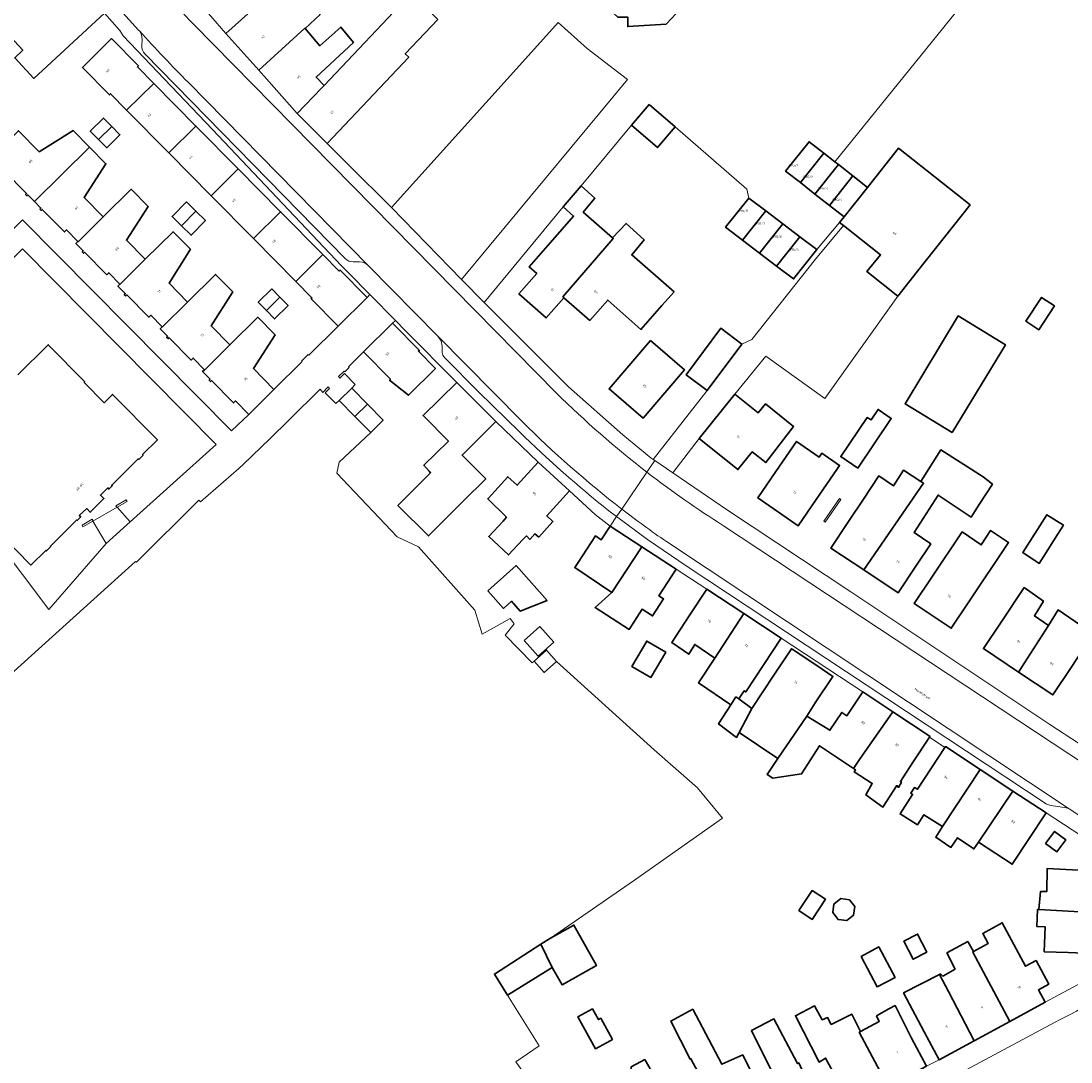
# Model space of a CAD drawing. Header units: metres. Extents: x 197700 to 204338, y 317132 to 325229.
# Tile 710 of 1056: x 202656 to 202821, y 319359 to 319523. Entities that reach past the tile are written whole.
import ezdxf
from ezdxf.enums import TextEntityAlignment as Align

# ---------------------------------------------------------------- set-up
doc = ezdxf.new("R2010")
doc.units = ezdxf.units.M
for name, color, linetype, lineweight in [('B-WE-IE-TERREINAFSCHEIDING_KUNSTMATIG_HEKWERK-G', 20, 'IE-TERREINAFSCHEIDING-KUNSTMATIG', 18), ('B-WE-IE-TERREINAFSCHEIDING_KUNSTMATIG_MUUR-G', 90, 'IE-TERREINAFSCHEIDING-KUNSTMATIG-DICHT', 18), ('B-WE-OG-BEBOUWING-GV', 7, 'Continuous', 35), ('B-WE-OG-BEBOUWING-T18', 10, 'Continuous', 18), ('B-WE-OG-TERREIN_ERF-GV', 7, 'Continuous', 18), ('B-WE-OG-TOPOGRAFIE-T18', 10, 'Continuous', 18), ('B-WE-VH-VERHARDING_ASFALT-GV', 252, 'Continuous', 18), ('B-WE-VH-VERHARDING_BETONSTRAATSTEEN-GV', 252, 'Continuous', 18), ('B-WE-VH-VERHARDING_GESLOTEN-GV', 252, 'Continuous', 18), ('B-WE-VH-VERHARDING_SIERBESTRATING-GV', 252, 'Continuous', 18), ('B-WE-VH-VERHARDING_TEGEL-GV', 252, 'Continuous', 18)]:
    doc.layers.add(name, color=color, linetype=linetype, lineweight=lineweight)
doc.styles.add('NLCS-ISO-M200-T18', font='NLCS-ISO.ttf', dxfattribs={"height": 0.36})
doc.linetypes.add('IE-TERREINAFSCHEIDING-KUNSTMATIG', pattern='A,4,[82,NLCS.SHX,S=0.75,R=90,X=0,Y=0],4,-2', length=10)
doc.linetypes.add('IE-TERREINAFSCHEIDING-KUNSTMATIG-DICHT', pattern='A,8,-1,[82,NLCS.SHX,S=0.75,R=90,X=0,Y=0],-1', length=10)

msp = doc.modelspace()

# ---------------------------------------------------------------- linework, layer by layer
at = {"layer": 'B-WE-IE-TERREINAFSCHEIDING_KUNSTMATIG_HEKWERK-G'}
for points in [[(202700.842, 319470.186), (202699.818, 319469.172)], [(202707.312, 319468.173), (202706.606, 319467.466)], [(202705.722, 319453.25), (202710.689, 319457.944)], [(202705.345, 319451.554), (202705.722, 319453.25)], [(202714.846, 319441.539), (202705.345, 319451.554)], [(202718.201, 319439.973), (202714.846, 319441.539)], [(202727.09, 319430.024), (202718.201, 319439.973)], [(202728.211, 319426.219), (202727.09, 319430.024)], [(202732.648, 319428.714), (202728.211, 319426.219)], [(202733.233, 319427.857), (202732.648, 319428.714)], [(202731.815, 319426.086), (202733.233, 319427.857)], [(202736.079, 319421.732), (202731.815, 319426.086)], [(202736.382, 319422), (202736.079, 319421.732)], [(202738.955, 319378.478), (202752.175, 319387.594), (202765.995, 319397.301), (202762.071, 319402.096), (202755.288, 319408.058), (202739.912, 319421.948)], [(202727.527, 319344.713), (202739.043, 319351.427), (202733.53, 319359.003), (202737.166, 319361.505), (202732.214, 319369.478)]]:
    msp.add_lwpolyline(points, dxfattribs=at)
at = {"layer": 'B-WE-IE-TERREINAFSCHEIDING_KUNSTMATIG_MUUR-G'}
for points in [[(202735.989, 319517.7), (202713.946, 319493.284)], [(202705.565, 319474.654), (202700.941, 319470.096), (202700.842, 319470.186)], [(202709.586, 319470.593), (202707.213, 319468.279), (202707.312, 319468.173)], [(202699.818, 319469.172), (202699.922, 319469.081), (202695.451, 319464.696)], [(202706.606, 319467.466), (202706.497, 319467.578), (202705.64, 319466.726), (202705.864, 319466.488), (202706.591, 319467.188), (202708.253, 319465.479), (202707.703, 319464.899)], [(202705.741, 319462.966), (202705.226, 319462.478), (202703.541, 319464.163), (202704.241, 319464.878), (202703.998, 319465.094), (202703.146, 319464.25)]]:
    msp.add_lwpolyline(points, dxfattribs=at)
for points in [[(202670.823, 319446.185), (202672.42, 319447.086), (202672.267, 319447.359), (202670.62, 319446.436), (202670.776, 319446.159)], [(202781.949, 319444.005), (202782.155, 319443.863), (202784.599, 319447.4), (202784.393, 319447.543)], [(202667.009, 319444.009), (202667.081, 319444.05), (202666.921, 319444.32), (202665.306, 319443.363), (202665.445, 319443.119)]]:
    msp.add_lwpolyline(points, close=True, dxfattribs=at)
at = {"layer": 'B-WE-OG-BEBOUWING-GV'}
for points in [[(202752.533, 319564.603), (202739.314, 319550.224), (202743.747, 319546.212), (202738.371, 319540.433), (202734.965, 319536.772), (202738.992, 319533.025), (202742.276, 319529.969), (202749.537, 319523.213), (202751.15, 319523.214), (202751.118, 319521.741), (202757.168, 319522.136), (202760.295, 319525.496), (202781.835, 319548.641), (202770.185, 319559.457), (202779.264, 319569.34), (202766.98, 319580.666), (202766.945, 319580.698), (202757.541, 319570.607), (202757.806, 319570.338), (202755.226, 319567.531)], [(202687.94, 319520.678), (202693.106, 319514.872), (202700.353, 319521.467), (202700.373, 319521.444), (202702.726, 319523.616), (202696.942, 319530.16), (202694.343, 319527.848), (202691.123, 319524.983), (202691.855, 319524.161)], [(202721.265, 319522.857), (202717.067, 319527.007), (202703.362, 319512.455), (202702.977, 319512.043), (202699.144, 319508.086), (202703.87, 319503.351), (202716.68, 319516.934), (202716.124, 319517.435)], [(202699.144, 319508.086), (202702.977, 319512.043), (202703.362, 319512.455), (202702.11, 319513.803), (202707.978, 319519.255), (202705.973, 319521.666), (202702.708, 319518.732), (202700.373, 319521.444), (202700.353, 319521.467), (202693.106, 319514.872)], [(202672.313, 319508.615), (202676.572, 319512.821), (202674.015, 319515.41), (202674.181, 319515.558), (202669.922, 319519.857), (202665.375, 319515.305), (202669.616, 319510.996), (202669.77, 319511.19)], [(202676.572, 319512.821), (202672.313, 319508.615), (202678.961, 319501.884), (202683.218, 319506.091)], [(202754.5, 319509.478), (202751.701, 319506.22), (202755.776, 319502.72), (202758.575, 319505.978)], [(202669.97, 319506.044), (202668.675, 319507.354), (202666.605, 319505.31), (202667.9, 319503.999)], [(202657.821, 319494.247), (202666.472, 319502.799), (202663.892, 319505.41), (202661.497, 319503.909), (202658.551, 319502.061), (202655.303, 319505.356), (202651.313, 319501.453), (202653.408, 319499.334), (202653.096, 319499.025), (202656.583, 319495.498), (202656.427, 319495.343), (202656.652, 319495.116), (202656.808, 319495.271)], [(202669.97, 319506.044), (202667.9, 319503.999), (202669.194, 319502.688), (202671.264, 319504.733)], [(202683.218, 319506.091), (202678.961, 319501.884), (202685.608, 319495.154), (202689.867, 319499.359)], [(202781.927, 319501.845), (202779.627, 319503.64), (202775.923, 319499.024), (202778.248, 319497.208)], [(202664.645, 319487.972), (202664.696, 319487.921), (202668.64, 319491.834), (202665.638, 319494.869), (202669.053, 319500.187), (202666.472, 319502.799), (202657.821, 319494.247), (202658.834, 319493.223), (202658.677, 319493.068), (202658.902, 319492.841), (202659.059, 319492.995), (202662.539, 319489.476), (202662.852, 319489.785)], [(202780.547, 319495.412), (202784.227, 319500.051), (202783.646, 319500.504), (202781.927, 319501.845), (202778.248, 319497.208)], [(202804.936, 319493.713), (202793.658, 319502.605), (202788.827, 319496.462), (202785.118, 319491.841), (202784.419, 319490.958), (202785.052, 319490.457), (202790.86, 319485.861), (202788.729, 319483.228), (202793.591, 319479.381), (202796.694, 319483.301)], [(202784.227, 319500.051), (202780.547, 319495.412), (202782.846, 319493.616), (202786.527, 319498.257)], [(202692.255, 319488.423), (202696.513, 319492.629), (202689.867, 319499.359), (202685.608, 319495.154)], [(202786.527, 319498.257), (202782.846, 319493.616), (202785.118, 319491.841), (202788.827, 319496.462)], [(202738.9, 319487.734), (202735.614, 319483.966), (202736.804, 319482.927), (202733.998, 319479.709), (202738.309, 319475.95), (202741.069, 319479.128), (202740.929, 319479.252), (202748.819, 319488.438), (202748.701, 319488.541), (202744.11, 319492.553), (202745.961, 319494.766), (202743.801, 319496.686), (202740.932, 319493.401), (202742.584, 319491.958), (202740.8, 319489.912)], [(202675.248, 319485.165), (202672.277, 319488.149), (202675.707, 319493.457), (202673.012, 319496.173), (202668.64, 319491.834), (202664.696, 319487.921), (202664.645, 319487.972), (202664.332, 319487.663), (202665.493, 319486.49), (202665.336, 319486.335), (202665.561, 319486.107), (202665.718, 319486.262), (202669.198, 319482.743), (202669.511, 319483.052), (202671.271, 319481.272), (202671.297, 319481.246)], [(202769.159, 319488.164), (202772.806, 319492.762), (202770.133, 319494.79), (202766.486, 319490.192)], [(202683.208, 319492.717), (202681.712, 319494.181), (202679.461, 319491.882), (202680.957, 319490.418)], [(202680.957, 319490.418), (202682.452, 319488.953), (202684.703, 319491.253), (202683.208, 319492.717)], [(202692.255, 319488.423), (202698.903, 319481.692), (202703.161, 319485.898), (202696.513, 319492.629)], [(202772.806, 319492.762), (202769.159, 319488.164), (202771.833, 319486.136), (202775.479, 319490.734)], [(202758.388, 319480.061), (202758.001, 319480.398), (202751.742, 319485.849), (202753.676, 319488.203), (202750.839, 319490.804), (202748.701, 319488.541), (202748.819, 319488.438), (202740.929, 319479.252), (202741.069, 319479.128), (202745.128, 319475.545), (202747.961, 319478.753), (202753.17, 319474.153), (202756.48, 319477.901)], [(202774.506, 319484.108), (202778.153, 319488.706), (202775.479, 319490.734), (202771.833, 319486.136)], [(202671.271, 319481.272), (202670.959, 319480.963), (202672.112, 319479.797), (202671.955, 319479.642), (202672.18, 319479.415), (202672.337, 319479.569), (202675.817, 319476.05), (202676.13, 319476.359), (202677.916, 319474.553), (202677.948, 319474.521), (202681.901, 319478.439), (202678.993, 319481.395), (202682.36, 319486.743), (202679.622, 319489.503), (202675.248, 319485.165), (202671.297, 319481.246)], [(202780.826, 319486.678), (202778.153, 319488.706), (202774.506, 319484.108), (202777.18, 319482.08)], [(202710.131, 319479.168), (202705.889, 319483.461), (202705.716, 319483.311), (202703.161, 319485.898), (202698.903, 319481.692), (202701.46, 319479.103), (202701.334, 319478.953), (202705.565, 319474.654)], [(202677.916, 319474.553), (202677.604, 319474.244), (202678.764, 319473.071), (202678.607, 319472.916), (202678.832, 319472.689), (202678.989, 319472.843), (202682.477, 319469.317), (202682.789, 319469.626), (202684.583, 319467.813), (202684.607, 319467.788), (202688.561, 319471.715), (202685.593, 319474.704), (202689.005, 319480.023), (202686.276, 319482.776), (202681.901, 319478.439), (202677.948, 319474.521)], [(202696.427, 319479.19), (202695.144, 319480.495), (202693.014, 319478.402), (202694.296, 319477.097)], [(202696.427, 319479.19), (202694.296, 319477.097), (202695.578, 319475.791), (202697.709, 319477.884)], [(202818.211, 319477.825), (202816.18, 319479.167), (202813.713, 319475.432), (202815.744, 319474.09)], [(202691.537, 319460.781), (202695.451, 319464.696), (202692.248, 319468.002), (202695.662, 319473.305), (202692.932, 319476.055), (202688.561, 319471.715), (202684.607, 319467.788), (202684.583, 319467.813), (202684.27, 319467.504), (202685.43, 319466.33), (202685.274, 319466.176), (202685.499, 319465.948), (202685.655, 319466.103), (202689.136, 319462.583), (202689.449, 319462.893)], [(202714.138, 319475.134), (202709.586, 319470.593), (202713.803, 319466.346), (202713.665, 319466.174), (202716.617, 319463.806), (202720.864, 319467.987), (202718.206, 319470.737), (202718.351, 319470.852)], [(202802.133, 319457.926), (202810.501, 319471.733), (202803.076, 319476.262), (202794.708, 319462.456)], [(202769.048, 319471.836), (202765.74, 319474.333), (202760.303, 319467.012), (202763.611, 319464.515)], [(202754.693, 319472.376), (202748.171, 319464.784), (202753.512, 319460.196), (202760.033, 319467.788)], [(202730.362, 319459.648), (202724.228, 319465.805), (202718.941, 319460.596), (202722.917, 319456.561), (202720.909, 319454.583), (202719.032, 319452.792), (202719.878, 319451.852), (202720.103, 319451.602), (202714.965, 319446.484), (202719.758, 319441.673), (202724.136, 319446.035), (202725.233, 319447.128), (202728.775, 319450.657), (202725.07, 319454.376)], [(202708.215, 319460.455), (202710.177, 319462.388), (202707.703, 319464.899), (202705.741, 319462.966)], [(202767.956, 319463.975), (202762.347, 319456.97), (202768.439, 319452.121), (202770.653, 319454.891), (202772.826, 319453.214), (202777.199, 319458.88), (202772.75, 319462.442), (202771.625, 319461.037)], [(202710.689, 319457.944), (202712.651, 319459.877), (202710.177, 319462.388), (202708.215, 319460.455)], [(202787.282, 319452.354), (202792.552, 319460.153), (202790.472, 319461.559), (202789.365, 319459.922), (202788.775, 319460.32), (202784.611, 319454.158)], [(202780.732, 319447.398), (202783.99, 319452.114), (202784.43, 319452.751), (202781.635, 319454.683), (202781.201, 319454.062), (202777.664, 319456.534), (202774.383, 319451.783), (202771.542, 319447.669), (202777.89, 319443.284)], [(202798.757, 319440.448), (202796.155, 319442.238), (202799.916, 319448.107), (202805.113, 319444.631), (202806.38, 319446.603), (202808.453, 319449.829), (202806.971, 319450.954), (202800.362, 319455.211), (202797.169, 319450.253), (202797.632, 319449.95), (202788.211, 319436.352), (202793.642, 319432.745), (202796.408, 319436.91)], [(202737.124, 319441.502), (202739.349, 319443.953), (202738.386, 319444.827), (202741.962, 319448.766), (202737.014, 319453.258), (202733.734, 319449.644), (202732.253, 319450.989), (202729.192, 319447.617), (202729.104, 319447.52), (202732.033, 319444.618), (202731.514, 319443.986), (202729.268, 319441.572), (202732.36, 319438.695), (202734.606, 319441.109), (202735.217, 319441.682), (202735.725, 319441.137), (202736.526, 319442.024)], [(202788.166, 319447.483), (202785.817, 319443.945), (202783.051, 319439.78), (202788.211, 319436.352), (202797.632, 319449.95), (202797.169, 319450.253), (202794.484, 319452.011), (202792.898, 319449.563), (202790.573, 319451.108)], [(202819.613, 319443.362), (202817.007, 319445.018), (202813.218, 319439.053), (202815.793, 319437.35), (202816.513, 319438.484), (202818.702, 319441.929)], [(202748.597, 319432.794), (202753.322, 319439.985), (202748.337, 319443.226), (202746.947, 319441.088), (202746.017, 319441.693), (202743.291, 319437.501), (202742.774, 319436.706)], [(202803.69, 319442.312), (202798.927, 319435.204), (202796.158, 319431.072), (202801.977, 319427.172), (202804.761, 319431.326), (202811.002, 319440.638), (202808.166, 319442.542), (202806.704, 319440.261)], [(202753.322, 319439.985), (202748.597, 319432.794), (202745.984, 319430.442), (202751.308, 319426.982), (202753.379, 319430.168), (202755.01, 319429.108), (202756.754, 319431.791), (202755.999, 319432.282), (202758.724, 319436.474)], [(202729.096, 319433.076), (202731.555, 319430.297), (202732.816, 319431.413), (202734.206, 319429.841), (202738.416, 319431.552), (202733.567, 319437.032)], [(202769.381, 319429.47), (202763.533, 319433.311), (202760.789, 319429.132), (202758.033, 319424.935), (202760.697, 319423.079), (202761.642, 319424.626), (202764.791, 319422.481)], [(202813.421, 319433.55), (202809.807, 319428.126), (202807.034, 319423.965), (202812.573, 319420.274), (202817.262, 319427.611), (202815.051, 319429.124), (202816.464, 319431.451)], [(202772.484, 319421.45), (202775.229, 319425.629), (202769.381, 319429.47), (202764.791, 319422.481), (202762.245, 319418.607), (202767.319, 319415.144), (202768.107, 319416.379), (202768.566, 319416.049), (202769.418, 319417.347), (202769.675, 319417.173)], [(202820.712, 319420.859), (202822.721, 319423.875), (202823.041, 319424.407), (202822.317, 319427.646), (202818.808, 319430.05), (202817.262, 319427.611), (202812.573, 319420.274), (202817.94, 319416.698)], [(202734.833, 319425.251), (202737, 319422.801), (202739.477, 319424.993), (202737.31, 319427.443)], [(202736.382, 319422), (202737.957, 319420.219), (202739.912, 319421.948), (202738.336, 319423.729)], [(202754.741, 319419.42), (202757.086, 319423.411), (202754.1, 319425.163), (202751.755, 319421.172)], [(202774.72, 319406.707), (202779.264, 319413.365), (202780.598, 319415.446), (202783.371, 319419.607), (202780.829, 319421.301), (202776.983, 319423.864), (202776.871, 319423.939), (202774.098, 319419.778), (202770.626, 319414.567), (202768.654, 319410.758)], [(202779.264, 319413.365), (202774.72, 319406.707), (202773.05, 319404.193), (202773.917, 319403.6), (202778.443, 319404.278), (202781.261, 319408.695), (202786.585, 319405.124), (202787.534, 319406.521), (202792.794, 319414.046), (202788.059, 319417.18), (202785.57, 319413.419), (202784.769, 319413.949), (202782.9, 319411.125)], [(202768.654, 319410.758), (202770.626, 319414.567), (202768.566, 319416.049), (202768.107, 319416.379), (202767.319, 319415.144), (202765.394, 319412.13), (202768.215, 319409.999)], [(202786.585, 319405.124), (202786.924, 319404.897), (202786.716, 319404.602), (202789.565, 319402.766), (202788.571, 319400.991), (202791.198, 319399.06), (202793.4, 319402.446), (202793.696, 319402.161), (202794.134, 319402.961), (202793.993, 319403.08), (202795.891, 319406.001), (202798.562, 319410.038), (202798.65, 319410.171), (202792.794, 319414.046), (202787.534, 319406.521)], [(202796.673, 319396.269), (202797.673, 319397.851), (202800.594, 319396.005), (202806.513, 319404.979), (202801.071, 319408.57), (202800.983, 319408.437), (202796.653, 319401.875), (202796.202, 319402.151), (202795.597, 319401.25), (202795.891, 319401.055), (202793.941, 319397.996)], [(202800.594, 319396.005), (202799.537, 319394.352), (202801.936, 319392.726), (202802.979, 319394.241), (202805.542, 319392.488), (202806.244, 319393.53), (202811.668, 319401.576), (202806.513, 319404.979)], [(202816.886, 319398.132), (202811.668, 319401.576), (202806.244, 319393.53), (202811.561, 319390.064)], [(202816.803, 319393.337), (202818.555, 319392.031), (202819.977, 319393.937), (202818.226, 319395.244)], [(202821.048, 319389.219), (202817.063, 319389.412), (202816.98, 319385.766), (202815.992, 319385.771), (202815.736, 319382.971), (202826.859, 319382.323), (202826.992, 319384.749), (202826.042, 319388.977)], [(202778.004, 319382.782), (202780.089, 319381.403), (202782.183, 319384.567), (202780.098, 319385.947)], [(202783.513, 319383.825), (202783.347, 319382.464), (202784.191, 319381.383), (202785.553, 319381.216), (202786.633, 319382.061), (202786.8, 319383.422), (202785.956, 319384.503), (202784.594, 319384.67)], [(202826.859, 319382.323), (202815.736, 319382.971), (202815.561, 319382.974), (202815.453, 319380.274), (202816.76, 319380.222), (202816.605, 319376.325), (202820.351, 319376.176), (202825.329, 319375.979), (202826.735, 319380.072)], [(202805.474, 319376.344), (202805.346, 319376.275), (202811.199, 319365.376), (202816.733, 319368.375), (202815.678, 319370.322), (202817.314, 319371.228), (202815.315, 319374.931), (202813.666, 319374.041), (202809.985, 319380.872), (202806.924, 319379.209), (202807.777, 319377.598)], [(202737.45, 319377.51), (202739.223, 319373.843), (202740.786, 319371.144), (202746.188, 319374.133), (202742.653, 319380.524), (202738.955, 319378.478)], [(202737.45, 319377.51), (202730.145, 319372.811), (202732.214, 319369.478), (202739.223, 319373.843)], [(202798.147, 319376.269), (202796.688, 319379.098), (202794.521, 319377.98), (202795.981, 319375.151)], [(202805.346, 319376.275), (202805.474, 319376.344), (202804.572, 319377.923), (202801.308, 319376.129), (202802.581, 319373.603), (202800.637, 319372.501), (202800.269, 319372.832), (202800.128, 319372.759), (202801.566, 319370.078), (202805.571, 319362.326), (202811.199, 319365.376)], [(202787.821, 319375.578), (202790.314, 319370.828), (202793.151, 319372.293), (202790.579, 319377.074)], [(202797.698, 319363.747), (202800.08, 319359.351), (202805.571, 319362.326), (202801.566, 319370.078), (202800.128, 319372.759), (202794.471, 319369.84), (202797.716, 319363.756)], [(202783.922, 319356.424), (202786.285, 319352.02), (202792.08, 319355.128), (202787.522, 319363.668), (202787.704, 319363.765), (202786.323, 319366.522), (202783.12, 319364.899), (202782.522, 319365.97), (202781.656, 319365.618), (202780.474, 319367.828), (202777.47, 319366.255), (202781.207, 319358.981), (202782.218, 319359.6)], [(202787.704, 319363.765), (202787.522, 319363.668), (202792.08, 319355.128), (202798.071, 319358.342), (202795.707, 319362.748), (202793.143, 319367.858), (202792.138, 319367.354), (202790.228, 319366.231), (202790.617, 319365.349)], [(202746.87, 319365.854), (202746.493, 319365.645), (202745.552, 319367.346), (202743.244, 319366.069), (202746.015, 319361.06), (202748.324, 319362.337), (202748.7, 319362.545)], [(202776.221, 319346.613), (202771.922, 319354.679), (202771.478, 319355.579), (202769.183, 319360.111), (202765.913, 319358.635), (202761.338, 319367.294), (202757.897, 319365.416), (202760.909, 319359.439), (202761.04, 319359.51), (202762.807, 319356.197), (202769.764, 319343.155)], [(202771.478, 319355.579), (202771.922, 319354.679), (202776.221, 319346.613), (202782.425, 319349.936), (202780.064, 319354.343), (202778.01, 319358.849), (202777.823, 319358.747), (202774.091, 319365.758), (202770.551, 319363.922), (202774.078, 319356.866)], [(202758.705, 319337.232), (202764.061, 319340.101), (202759.754, 319348.328), (202757.186, 319353.2), (202757.431, 319353.329), (202755.644, 319356.559), (202755.467, 319356.461), (202753.791, 319359.381), (202751.672, 319358.209), (202751.474, 319356.564), (202752.395, 319354.776), (202752.666, 319354.916), (202754.832, 319350.713), (202752.275, 319349.311), (202752.405, 319348.891), (202754.385, 319345.367)]]:
    msp.add_lwpolyline(points, close=True, dxfattribs=at)
for points in [[(202646.012, 319528.831), (202655.992, 319518.024), (202654.739, 319516.822), (202657.731, 319513.595), (202668.835, 319523.842), (202665.874, 319527.054), (202665.796, 319526.978), (202648.032, 319546.196)], [(202650.194, 319444.247), (202657.258, 319437.094), (202659.614, 319439.404), (202659.697, 319439.326), (202660.392, 319440.021), (202660.321, 319440.09), (202664.47, 319444.204), (202664.553, 319444.131), (202665.101, 319444.674), (202664.874, 319444.88), (202666.056, 319445.972), (202666.607, 319445.41), (202668.745, 319447.539), (202668.205, 319448.1), (202669.344, 319449.221), (202669.506, 319449.044), (202670.053, 319449.578), (202669.968, 319449.668), (202674.128, 319453.785), (202674.213, 319453.705), (202674.908, 319454.389), (202674.83, 319454.475), (202677.171, 319456.776), (202670.106, 319463.918), (202668.811, 319462.627), (202665.66, 319465.821), (202665.739, 319465.903), (202659.985, 319471.719), (202655.215, 319467.012)]]:
    msp.add_lwpolyline(points, dxfattribs=at)
at = {"layer": 'B-WE-OG-TERREIN_ERF-GV'}
for points in [[(202655.303, 319505.356), (202658.551, 319502.061), (202661.497, 319503.909), (202663.892, 319505.41), (202666.472, 319502.799), (202669.053, 319500.187), (202665.638, 319494.869), (202668.64, 319491.834), (202673.012, 319496.173), (202675.707, 319493.457), (202672.277, 319488.149), (202675.248, 319485.165), (202679.622, 319489.503), (202682.36, 319486.743), (202678.993, 319481.395), (202681.901, 319478.439), (202686.276, 319482.776), (202689.005, 319480.023), (202685.593, 319474.704), (202688.561, 319471.715), (202692.932, 319476.055), (202695.662, 319473.305), (202692.248, 319468.002), (202695.451, 319464.696), (202699.922, 319469.081), (202699.818, 319469.172), (202700.842, 319470.186), (202700.941, 319470.096), (202705.565, 319474.654), (202701.334, 319478.953), (202701.46, 319479.103), (202698.903, 319481.692), (202692.255, 319488.423), (202685.608, 319495.154), (202678.961, 319501.884), (202672.313, 319508.615), (202669.77, 319511.19), (202669.616, 319510.996), (202665.375, 319515.305), (202669.922, 319519.857), (202674.181, 319515.558), (202674.015, 319515.41), (202676.572, 319512.821), (202683.218, 319506.091), (202689.867, 319499.359), (202696.513, 319492.629), (202703.161, 319485.898), (202705.716, 319483.311), (202705.889, 319483.461), (202710.131, 319479.168), (202710.582, 319479.614), (202707.196, 319483.013), (202706.101, 319484.126), (202685.821, 319505.585), (202671.779, 319520.276), (202671.252, 319521.117), (202668.835, 319523.842), (202657.731, 319513.595), (202654.739, 319516.822), (202655.992, 319518.024), (202646.012, 319528.831)], [(202806.361, 319528.554), (202783.646, 319500.504), (202784.227, 319500.051), (202786.527, 319498.257), (202788.827, 319496.462)], [(202788.827, 319496.462), (202793.658, 319502.605), (202804.936, 319493.713), (202796.694, 319483.301), (202793.591, 319479.381), (202782.107, 319463.278), (202772.829, 319469.933), (202767.956, 319463.975), (202771.625, 319461.037), (202772.75, 319462.442), (202777.199, 319458.88), (202772.826, 319453.214), (202770.653, 319454.891), (202768.439, 319452.121), (202762.347, 319456.97), (202758.181, 319451.591), (202766.806, 319445.707), (202786.189, 319432.874), (202817.493, 319412.059), (202822.137, 319409.012), (202825.682, 319406.821), (202826.677, 319406.499), (202827.683, 319406.213)], [(202642.159, 319477.768), (202655.961, 319491.385), (202688.796, 319458.211), (202691.537, 319460.781), (202689.449, 319462.893), (202689.136, 319462.583), (202685.655, 319466.103), (202685.499, 319465.948), (202685.274, 319466.176), (202685.43, 319466.33), (202684.27, 319467.504), (202684.583, 319467.813), (202682.789, 319469.626), (202682.477, 319469.317), (202678.989, 319472.843), (202678.832, 319472.689), (202678.607, 319472.916), (202678.764, 319473.071), (202677.604, 319474.244), (202677.916, 319474.553), (202676.13, 319476.359), (202675.817, 319476.05), (202672.337, 319479.569), (202672.18, 319479.415), (202671.955, 319479.642), (202672.112, 319479.797), (202670.959, 319480.963), (202671.271, 319481.272), (202669.511, 319483.052), (202669.198, 319482.743), (202665.718, 319486.262), (202665.561, 319486.107), (202665.336, 319486.335), (202665.493, 319486.49), (202664.332, 319487.663), (202664.645, 319487.972), (202662.852, 319489.785), (202662.539, 319489.476), (202659.059, 319492.995), (202658.902, 319492.841), (202658.677, 319493.068), (202658.834, 319493.223), (202657.821, 319494.247), (202656.808, 319495.271), (202656.652, 319495.116), (202656.427, 319495.343), (202656.583, 319495.498), (202653.096, 319499.025)], [(202825.209, 319392.684), (202816.886, 319398.132), (202811.561, 319390.064), (202806.244, 319393.53), (202805.542, 319392.488), (202802.979, 319394.241), (202801.936, 319392.726), (202799.537, 319394.352), (202800.594, 319396.005), (202797.673, 319397.851), (202796.673, 319396.269), (202793.941, 319397.996), (202795.891, 319401.055), (202795.597, 319401.25), (202796.202, 319402.151), (202796.653, 319401.875), (202800.983, 319408.437), (202798.562, 319410.038), (202795.891, 319406.001), (202793.993, 319403.08), (202794.134, 319402.961), (202793.696, 319402.161), (202793.4, 319402.446), (202791.198, 319399.06), (202788.571, 319400.991), (202789.565, 319402.766), (202786.716, 319404.602), (202786.924, 319404.897), (202786.585, 319405.124), (202781.261, 319408.695), (202778.443, 319404.278), (202773.917, 319403.6), (202773.05, 319404.193), (202774.72, 319406.707), (202768.654, 319410.758), (202768.215, 319409.999), (202765.394, 319412.13), (202767.319, 319415.144), (202762.245, 319418.607), (202764.791, 319422.481), (202761.642, 319424.626), (202760.697, 319423.079), (202758.033, 319424.935), (202760.789, 319429.132), (202763.533, 319433.311), (202758.724, 319436.474), (202755.999, 319432.282), (202756.754, 319431.791), (202755.01, 319429.108), (202753.379, 319430.168), (202751.308, 319426.982), (202745.984, 319430.442), (202748.597, 319432.794), (202742.774, 319436.706), (202743.291, 319437.501), (202746.017, 319441.693), (202746.947, 319441.088), (202748.337, 319443.226), (202745.98, 319445.061), (202741.962, 319448.766), (202738.386, 319444.827), (202739.349, 319443.953), (202737.124, 319441.502), (202736.526, 319442.024), (202735.725, 319441.137), (202735.217, 319441.682), (202734.606, 319441.109), (202732.36, 319438.695), (202729.268, 319441.572), (202731.514, 319443.986), (202732.033, 319444.618), (202729.104, 319447.52), (202729.192, 319447.617), (202732.253, 319450.989), (202733.734, 319449.644), (202737.014, 319453.258), (202730.362, 319459.648), (202725.07, 319454.376), (202728.775, 319450.657), (202725.233, 319447.128), (202724.136, 319446.035), (202719.758, 319441.673), (202714.965, 319446.484), (202720.103, 319451.602), (202719.878, 319451.852), (202719.032, 319452.792), (202720.909, 319454.583), (202722.917, 319456.561), (202718.941, 319460.596), (202724.228, 319465.805), (202716.074, 319474.032), (202714.571, 319475.566), (202714.138, 319475.134), (202718.351, 319470.852), (202718.206, 319470.737), (202720.864, 319467.987), (202716.617, 319463.806), (202713.665, 319466.174), (202713.803, 319466.346), (202709.586, 319470.593), (202707.213, 319468.279), (202707.312, 319468.173), (202706.606, 319467.466), (202706.497, 319467.578), (202705.64, 319466.726), (202705.864, 319466.488), (202706.591, 319467.188), (202708.253, 319465.479), (202707.703, 319464.899), (202710.177, 319462.388), (202712.651, 319459.877), (202710.689, 319457.944), (202705.722, 319453.25), (202705.345, 319451.554), (202714.846, 319441.539), (202718.201, 319439.973), (202727.09, 319430.024), (202728.211, 319426.219), (202732.648, 319428.714), (202733.233, 319427.857), (202731.815, 319426.086), (202736.079, 319421.732), (202736.382, 319422), (202738.336, 319423.729), (202739.912, 319421.948), (202755.288, 319408.058), (202762.071, 319402.096), (202765.995, 319397.301), (202752.175, 319387.594), (202738.955, 319378.478), (202742.653, 319380.524), (202746.188, 319374.133), (202740.786, 319371.144), (202739.223, 319373.843), (202732.214, 319369.478), (202737.166, 319361.505), (202733.53, 319359.003), (202739.043, 319351.427)], [(202655.215, 319467.012), (202659.985, 319471.719), (202665.739, 319465.903), (202665.66, 319465.821), (202668.811, 319462.627), (202670.106, 319463.918), (202677.171, 319456.776), (202674.83, 319454.475), (202674.908, 319454.389), (202674.213, 319453.705), (202674.128, 319453.785), (202669.968, 319449.668), (202670.053, 319449.578), (202669.506, 319449.044), (202669.344, 319449.221), (202668.205, 319448.1), (202668.745, 319447.539), (202666.607, 319445.41), (202666.056, 319445.972), (202664.874, 319444.88), (202665.101, 319444.674), (202664.553, 319444.131), (202664.47, 319444.204), (202660.321, 319440.09), (202660.392, 319440.021), (202659.697, 319439.326), (202659.614, 319439.404), (202657.258, 319437.094), (202650.194, 319444.247)], [(202739.043, 319351.427), (202733.53, 319359.003), (202737.166, 319361.505), (202732.214, 319369.478), (202730.145, 319372.811), (202737.45, 319377.51), (202738.955, 319378.478), (202752.175, 319387.594), (202765.995, 319397.301), (202762.071, 319402.096), (202755.288, 319408.058), (202739.912, 319421.948), (202737.957, 319420.219), (202736.382, 319422), (202736.079, 319421.732), (202731.815, 319426.086), (202733.233, 319427.857), (202732.648, 319428.714), (202728.211, 319426.219), (202727.09, 319430.024), (202718.201, 319439.973), (202714.846, 319441.539), (202705.345, 319451.554), (202705.722, 319453.25), (202710.689, 319457.944), (202708.215, 319460.455), (202705.741, 319462.966), (202705.226, 319462.478), (202703.541, 319464.163), (202704.241, 319464.878), (202703.998, 319465.094), (202703.146, 319464.25), (202702.758, 319464.737), (202697.879, 319459.914), (202694.81, 319456.928), (202690.694, 319452.974), (202689.936, 319452.282), (202683.945, 319447.037), (202683.646, 319447.327), (202673.845, 319437.562), (202673.699, 319437.677), (202633.881, 319401.702)], [(202825.329, 319375.979), (202820.351, 319376.176), (202816.605, 319376.325), (202816.76, 319380.222), (202815.453, 319380.274), (202815.561, 319382.974), (202815.736, 319382.971), (202815.992, 319385.771), (202816.98, 319385.766), (202817.063, 319389.412), (202821.048, 319389.219)], [(202783.922, 319356.424), (202782.218, 319359.6), (202781.207, 319358.981), (202777.47, 319366.255), (202780.474, 319367.828), (202781.656, 319365.618), (202782.522, 319365.97), (202783.12, 319364.899), (202786.323, 319366.522), (202787.704, 319363.765), (202790.617, 319365.349), (202790.228, 319366.231), (202792.138, 319367.354), (202793.143, 319367.858), (202795.707, 319362.748), (202798.071, 319358.342), (202800.08, 319359.351), (202797.698, 319363.747), (202797.716, 319363.756), (202794.471, 319369.84), (202800.128, 319372.759), (202800.269, 319372.832), (202800.637, 319372.501), (202802.581, 319373.603), (202801.308, 319376.129), (202804.572, 319377.923), (202805.474, 319376.344), (202807.777, 319377.598), (202806.924, 319379.209), (202809.985, 319380.872), (202813.666, 319374.041), (202815.315, 319374.931), (202817.314, 319371.228), (202815.678, 319370.322), (202816.733, 319368.375), (202824.1, 319372.311)], [(202762.807, 319356.197), (202761.04, 319359.51), (202760.909, 319359.439), (202757.897, 319365.416), (202761.338, 319367.294), (202765.913, 319358.635), (202769.183, 319360.111), (202771.478, 319355.579)], [(202774.078, 319356.866), (202770.551, 319363.922), (202774.091, 319365.758), (202777.823, 319358.747)], [(202751.672, 319358.209), (202753.791, 319359.381), (202755.467, 319356.461)]]:
    msp.add_lwpolyline(points, dxfattribs=at)
for points in [[(202735.989, 319517.7), (202713.946, 319493.284), (202724.955, 319481.981), (202751.081, 319513.441), (202744.754, 319518.287), (202740.146, 319522.38)], [(202667.9, 319503.999), (202666.605, 319505.31), (202668.675, 319507.354), (202669.97, 319506.044), (202671.264, 319504.733), (202669.194, 319502.688)], [(202758.001, 319480.398), (202758.388, 319480.061), (202756.48, 319477.901), (202753.17, 319474.153), (202747.961, 319478.753), (202745.128, 319475.545), (202741.069, 319479.128), (202738.309, 319475.95), (202733.998, 319479.709), (202736.804, 319482.927), (202735.614, 319483.966), (202738.9, 319487.734), (202740.8, 319489.912), (202742.584, 319491.958), (202740.932, 319493.401), (202728.525, 319478.393), (202730.799, 319476.108), (202741.77, 319465.124), (202750.348, 319457.596), (202754.769, 319453.918), (202755.084, 319453.703), (202763.611, 319464.515), (202760.303, 319467.012), (202765.74, 319474.333), (202769.048, 319471.836), (202770.631, 319472.536), (202780.621, 319485.189), (202785.052, 319490.457), (202784.419, 319490.958), (202780.826, 319486.678), (202777.18, 319482.08), (202774.506, 319484.108), (202771.833, 319486.136), (202769.159, 319488.164), (202766.486, 319490.192), (202770.133, 319494.79), (202769.859, 319496.195), (202758.575, 319505.978), (202755.776, 319502.72), (202751.701, 319506.22), (202743.801, 319496.686), (202745.961, 319494.766), (202744.11, 319492.553), (202748.701, 319488.541), (202750.839, 319490.804), (202753.676, 319488.203), (202751.742, 319485.849)], [(202683.208, 319492.717), (202684.703, 319491.253), (202682.452, 319488.953), (202680.957, 319490.418), (202679.461, 319491.882), (202681.712, 319494.181)], [(202672.898, 319443.901), (202686.386, 319456.046), (202655.93, 319486.828), (202635.645, 319466.762), (202635.358, 319462.896), (202660.084, 319430.134), (202669.08, 319440.474), (202667.009, 319444.009), (202670.823, 319446.185)], [(202694.296, 319477.097), (202693.014, 319478.402), (202695.144, 319480.495), (202696.427, 319479.19), (202697.709, 319477.884), (202695.578, 319475.791)], [(202816.18, 319479.167), (202818.211, 319477.825), (202815.744, 319474.09), (202813.713, 319475.432)], [(202802.133, 319457.926), (202794.708, 319462.456), (202803.076, 319476.262), (202810.501, 319471.733)], [(202754.693, 319472.376), (202760.033, 319467.788), (202753.512, 319460.196), (202748.171, 319464.784)], [(202787.282, 319452.354), (202784.611, 319454.158), (202788.775, 319460.32), (202789.365, 319459.922), (202790.472, 319461.559), (202792.552, 319460.153)], [(202783.99, 319452.114), (202780.732, 319447.398), (202777.89, 319443.284), (202771.542, 319447.669), (202774.383, 319451.783), (202777.664, 319456.534), (202781.201, 319454.062), (202781.635, 319454.683), (202784.43, 319452.751)], [(202806.38, 319446.603), (202805.113, 319444.631), (202799.916, 319448.107), (202796.155, 319442.238), (202798.757, 319440.448), (202796.408, 319436.91), (202793.642, 319432.745), (202788.211, 319436.352), (202783.051, 319439.78), (202785.817, 319443.945), (202788.166, 319447.483), (202790.573, 319451.108), (202792.898, 319449.563), (202794.484, 319452.011), (202797.169, 319450.253), (202800.362, 319455.211), (202806.971, 319450.954), (202808.453, 319449.829)], [(202817.007, 319445.018), (202819.613, 319443.362), (202818.702, 319441.929), (202816.513, 319438.484), (202815.793, 319437.35), (202813.218, 319439.053)], [(202798.927, 319435.204), (202803.69, 319442.312), (202806.704, 319440.261), (202808.166, 319442.542), (202811.002, 319440.638), (202804.761, 319431.326), (202801.977, 319427.172), (202796.158, 319431.072)], [(202731.555, 319430.297), (202729.096, 319433.076), (202733.567, 319437.032), (202738.416, 319431.552), (202734.206, 319429.841), (202732.816, 319431.413)], [(202822.721, 319423.875), (202820.712, 319420.859), (202817.94, 319416.698), (202812.573, 319420.274), (202807.034, 319423.965), (202809.807, 319428.126), (202813.421, 319433.55), (202816.464, 319431.451), (202815.051, 319429.124), (202817.262, 319427.611), (202818.808, 319430.05), (202822.317, 319427.646), (202823.041, 319424.407)], [(202734.833, 319425.251), (202737.31, 319427.443), (202739.477, 319424.993), (202737, 319422.801)], [(202775.229, 319425.629), (202772.484, 319421.45), (202769.675, 319417.173), (202769.418, 319417.347), (202768.566, 319416.049), (202770.626, 319414.567), (202774.098, 319419.778), (202776.871, 319423.939), (202776.983, 319423.864), (202780.829, 319421.301), (202783.371, 319419.607), (202780.598, 319415.446), (202779.264, 319413.365), (202782.9, 319411.125), (202784.769, 319413.949), (202785.57, 319413.419), (202788.059, 319417.18)], [(202754.741, 319419.42), (202751.755, 319421.172), (202754.1, 319425.163), (202757.086, 319423.411)], [(202818.555, 319392.031), (202816.803, 319393.337), (202818.226, 319395.244), (202819.977, 319393.937)], [(202780.089, 319381.403), (202778.004, 319382.782), (202780.098, 319385.947), (202782.183, 319384.567)], [(202783.513, 319383.825), (202784.594, 319384.67), (202785.956, 319384.503), (202786.8, 319383.422), (202786.633, 319382.061), (202785.553, 319381.216), (202784.191, 319381.383), (202783.347, 319382.464)], [(202794.521, 319377.98), (202796.688, 319379.098), (202798.147, 319376.269), (202795.981, 319375.151)], [(202790.314, 319370.828), (202787.821, 319375.578), (202790.579, 319377.074), (202793.151, 319372.293)], [(202746.493, 319365.645), (202746.87, 319365.854), (202748.7, 319362.545), (202748.324, 319362.337), (202746.015, 319361.06), (202743.244, 319366.069), (202745.552, 319367.346)]]:
    msp.add_lwpolyline(points, close=True, dxfattribs=at)
at = {"layer": 'B-WE-VH-VERHARDING_ASFALT-GV'}
for points in [[(202682.806, 319522.134, -0.0176684), (202664.467, 319542.678)], [(202674.323, 319521.055, 0.0088401), (202682.035, 319512.929)], [(202754.124, 319451.709, -0.0303384), (202739.906, 319464.127)], [(202734.475, 319459.696, 0.0322266), (202750.167, 319445.908)], [(202766.176, 319443.282, -0.0236757), (202754.124, 319451.709)], [(202750.167, 319445.908, 0.0135097), (202757.192, 319440.791)], [(202832.025, 319377.776, -0.1519131), (202820.806, 319366.502)]]:
    msp.add_lwpolyline(points, format="xyb", dxfattribs=at)
for points in [[(202669.768, 319526.092), (202674.196, 319521.194), (202674.26, 319521.125), (202674.323, 319521.055)], [(202739.906, 319464.127), (202704.593, 319500), (202682.806, 319522.134)], [(202682.035, 319512.929), (202710.321, 319484.169), (202721.234, 319473.104), (202734.475, 319459.696)], [(202750.167, 319445.908), (202754.124, 319451.709)], [(202754.124, 319451.709), (202750.167, 319445.908)], [(202832.831, 319399.029), (202829.552, 319401.328), (202829.55, 319401.329), (202823.26, 319405.602), (202766.176, 319443.282)], [(202757.192, 319440.791), (202820.504, 319398.797), (202825.444, 319395.521), (202828.212, 319393.685), (202832.671, 319390.556)], [(202820.806, 319366.502), (202819.126, 319365.655), (202818.341, 319365.26), (202759.207, 319333.597), (202762.513, 319327.424)]]:
    msp.add_lwpolyline(points, dxfattribs=at)
at = {"layer": 'B-WE-VH-VERHARDING_BETONSTRAATSTEEN-GV'}
for points in [[(202734.475, 319459.696), (202721.234, 319473.104), (202721.788, 319472.336), (202721.929, 319471.518), (202721.933, 319470.51), (202722.015, 319470.091), (202722.274, 319469.751), (202727.679, 319464.272), (202734.095, 319458.031)], [(202748.14, 319445.633), (202749.359, 319444.724)], [(202750.167, 319445.908), (202749.359, 319444.724), (202754.198, 319441.114), (202760.437, 319436.849), (202816.915, 319399.57), (202817.281, 319399.411), (202817.667, 319399.308), (202820.021, 319398.919), (202820.269, 319398.885), (202820.504, 319398.797), (202757.192, 319440.791)], [(202749.359, 319444.724), (202750.167, 319445.908)]]:
    msp.add_lwpolyline(points, dxfattribs=at)
for points in [[(202750.167, 319445.908, -0.0322266), (202734.475, 319459.696)], [(202734.095, 319458.031, 0.0246201), (202748.14, 319445.633)], [(202757.192, 319440.791, -0.0135097), (202750.167, 319445.908)]]:
    msp.add_lwpolyline(points, format="xyb", dxfattribs=at)
at = {"layer": 'B-WE-VH-VERHARDING_GESLOTEN-GV'}
for points in [[(202721.265, 319522.857), (202716.124, 319517.435), (202716.68, 319516.934), (202703.87, 319503.351), (202707.223, 319500), (202713.946, 319493.284), (202735.989, 319517.7), (202740.146, 319522.38), (202744.754, 319518.287), (202751.081, 319513.441), (202724.955, 319481.981), (202728.525, 319478.393), (202740.932, 319493.401), (202743.801, 319496.686), (202751.701, 319506.22), (202754.5, 319509.478), (202758.575, 319505.978), (202769.859, 319496.195), (202770.133, 319494.79), (202772.806, 319492.762), (202775.479, 319490.734), (202778.153, 319488.706), (202780.826, 319486.678), (202784.419, 319490.958), (202785.118, 319491.841), (202782.846, 319493.616), (202780.547, 319495.412), (202778.248, 319497.208), (202775.923, 319499.024), (202779.627, 319503.64), (202781.927, 319501.845), (202783.646, 319500.504), (202806.361, 319528.554)], [(202702.726, 319523.616), (202700.373, 319521.444), (202702.708, 319518.732), (202705.973, 319521.666), (202707.978, 319519.255), (202702.11, 319513.803), (202703.362, 319512.455), (202717.067, 319527.007)], [(202760.295, 319525.496), (202757.168, 319522.136), (202751.118, 319521.741), (202751.15, 319523.214)], [(202685.184, 319523.79), (202687.94, 319520.678), (202691.855, 319524.161)]]:
    msp.add_lwpolyline(points, dxfattribs=at)
for points in [[(202763.611, 319464.515), (202755.084, 319453.703), (202755.357, 319453.517), (202758.181, 319451.591), (202762.347, 319456.97), (202767.956, 319463.975), (202772.829, 319469.933), (202782.107, 319463.278), (202793.591, 319479.381), (202788.729, 319483.228), (202790.86, 319485.861), (202785.052, 319490.457), (202780.621, 319485.189), (202770.631, 319472.536), (202769.048, 319471.836)], [(202667.009, 319444.009), (202669.08, 319440.474), (202672.898, 319443.901), (202670.823, 319446.185)]]:
    msp.add_lwpolyline(points, close=True, dxfattribs=at)
at = {"layer": 'B-WE-VH-VERHARDING_SIERBESTRATING-GV'}
msp.add_lwpolyline([(202633.881, 319401.702), (202673.699, 319437.677), (202673.845, 319437.562), (202683.646, 319447.327), (202683.945, 319447.037), (202689.936, 319452.282), (202690.694, 319452.974), (202694.81, 319456.928), (202697.879, 319459.914), (202702.758, 319464.737), (202703.146, 319464.25), (202703.998, 319465.094), (202704.241, 319464.878), (202703.541, 319464.163), (202705.226, 319462.478), (202705.741, 319462.966), (202707.703, 319464.899), (202708.253, 319465.479), (202706.591, 319467.188), (202705.864, 319466.488), (202705.64, 319466.726), (202706.497, 319467.578), (202706.606, 319467.466), (202707.312, 319468.173), (202707.213, 319468.279), (202709.586, 319470.593), (202714.138, 319475.134), (202714.571, 319475.566), (202710.582, 319479.614), (202710.131, 319479.168), (202705.565, 319474.654), (202700.941, 319470.096), (202700.842, 319470.186), (202699.818, 319469.172), (202699.922, 319469.081), (202695.451, 319464.696), (202691.537, 319460.781), (202688.796, 319458.211), (202655.961, 319491.385), (202642.159, 319477.768)], dxfattribs=at)
msp.add_lwpolyline([(202669.08, 319440.474), (202660.084, 319430.134), (202635.358, 319462.896), (202635.645, 319466.762), (202655.93, 319486.828), (202686.386, 319456.046), (202672.898, 319443.901)], close=True, dxfattribs=at)
at = {"layer": 'B-WE-VH-VERHARDING_TEGEL-GV'}
for points in [[(202648.032, 319546.196), (202665.796, 319526.978), (202665.874, 319527.054), (202668.835, 319523.842), (202671.252, 319521.117), (202671.779, 319520.276), (202685.821, 319505.585), (202706.101, 319484.126), (202707.196, 319483.013), (202710.582, 319479.614), (202714.571, 319475.566), (202716.074, 319474.032)], [(202674.323, 319521.055), (202674.26, 319521.125), (202674.196, 319521.194), (202669.768, 319526.092)], [(202754.124, 319451.709), (202755.357, 319453.517), (202755.084, 319453.703), (202754.769, 319453.918), (202750.348, 319457.596), (202741.77, 319465.124), (202730.799, 319476.108), (202728.525, 319478.393), (202724.955, 319481.981), (202713.946, 319493.284), (202707.223, 319500), (202703.87, 319503.351), (202699.144, 319508.086), (202693.106, 319514.872), (202687.94, 319520.678), (202685.184, 319523.79)], [(202682.806, 319522.134), (202704.593, 319500), (202739.906, 319464.127)], [(202674.747, 319519.732), (202674.706, 319518.754)], [(202674.706, 319518.754), (202674.747, 319519.732)], [(202675.201, 319517.438), (202706.681, 319485.303)], [(202706.681, 319485.303), (202675.201, 319517.438)], [(202710.321, 319484.169), (202682.035, 319512.929)], [(202707.948, 319484.776), (202708.947, 319484.771)], [(202708.947, 319484.771), (202707.948, 319484.776)], [(202734.095, 319458.031), (202727.679, 319464.272), (202722.274, 319469.751), (202722.015, 319470.091), (202721.933, 319470.51), (202721.929, 319471.518), (202721.788, 319472.336), (202721.234, 319473.104), (202710.321, 319484.169)], [(202716.074, 319474.032), (202724.228, 319465.805), (202730.362, 319459.648), (202737.014, 319453.258), (202741.962, 319448.766), (202745.98, 319445.061), (202748.337, 319443.226), (202749.359, 319444.724), (202748.14, 319445.633)], [(202755.357, 319453.517), (202754.124, 319451.709)], [(202827.683, 319406.213), (202826.677, 319406.499), (202825.682, 319406.821), (202822.137, 319409.012), (202817.493, 319412.059), (202786.189, 319432.874), (202766.806, 319445.707), (202758.181, 319451.591), (202755.357, 319453.517)], [(202832.671, 319390.556), (202828.212, 319393.685), (202825.444, 319395.521), (202820.504, 319398.797), (202820.269, 319398.885), (202820.021, 319398.919), (202817.667, 319399.308), (202817.281, 319399.411), (202816.915, 319399.57), (202760.437, 319436.849), (202754.198, 319441.114), (202749.359, 319444.724), (202748.337, 319443.226), (202753.322, 319439.985)], [(202766.176, 319443.282), (202823.26, 319405.602), (202829.55, 319401.329), (202829.552, 319401.328), (202832.831, 319399.029)], [(202753.322, 319439.985), (202758.724, 319436.474), (202763.533, 319433.311), (202769.381, 319429.47), (202775.229, 319425.629), (202788.059, 319417.18), (202792.794, 319414.046), (202798.65, 319410.171), (202798.562, 319410.038), (202800.983, 319408.437), (202801.071, 319408.57), (202806.513, 319404.979), (202811.668, 319401.576), (202816.886, 319398.132), (202825.209, 319392.684), (202826.042, 319388.977), (202826.992, 319384.749), (202835.094, 319384.749)], [(202835.094, 319384.749), (202826.992, 319384.749), (202826.859, 319382.323), (202826.735, 319380.072), (202825.329, 319375.979), (202824.1, 319372.311), (202816.733, 319368.375), (202811.199, 319365.376), (202805.571, 319362.326)], [(202805.571, 319362.326), (202800.08, 319359.351), (202798.071, 319358.342), (202792.08, 319355.128), (202786.285, 319352.02), (202782.425, 319349.936), (202776.221, 319346.613), (202769.764, 319343.155), (202764.061, 319340.101), (202758.705, 319337.232), (202757.582, 319336.631), (202759.207, 319333.597), (202818.341, 319365.26), (202819.126, 319365.655), (202820.806, 319366.502)]]:
    msp.add_lwpolyline(points, dxfattribs=at)
for points in [[(202664.467, 319542.678, 0.0176684), (202682.806, 319522.134)], [(202682.035, 319512.929, -0.0088401), (202674.323, 319521.055)], [(202674.323, 319521.055, -0.1755014), (202674.747, 319519.732)], [(202674.747, 319519.732, 0.1755014), (202674.323, 319521.055)], [(202674.706, 319518.754, 0.2022798), (202675.201, 319517.438)], [(202675.201, 319517.438, -0.2022798), (202674.706, 319518.754)], [(202706.681, 319485.303, 0.2372893), (202707.948, 319484.776)], [(202707.948, 319484.776, -0.2372893), (202706.681, 319485.303)], [(202708.947, 319484.771, -0.1850526), (202710.321, 319484.169)], [(202710.321, 319484.169, 0.1850526), (202708.947, 319484.771)], [(202739.906, 319464.127, 0.0303384), (202754.124, 319451.709)], [(202748.14, 319445.633, -0.0246201), (202734.095, 319458.031)], [(202754.124, 319451.709, 0.0236757), (202766.176, 319443.282)], [(202820.806, 319366.502, 0.1519131), (202832.025, 319377.776)]]:
    msp.add_lwpolyline(points, format="xyb", dxfattribs=at)

# ---------------------------------------------------------------- texts
at = {"layer": 'B-WE-OG-BEBOUWING-T18', "style": 'NLCS-ISO-M200-T18'}
for s, rotation, p in [('43', 41.6, (202693.783, 319520.129)), ('40', 44.7, (202669.338, 319514.763)), ('45', 41.6, (202699.385, 319513.833)), ('42', 44.6, (202675.873, 319507.836)), ('47', 44.9, (202704.627, 319508.254)), ('44', 44.6, (202682.405, 319501.222)), ('65', 44.6, (202657.205, 319500.558)), ('46', 44.6, (202689.138, 319494.405)), ('67', 44.6, (202664.476, 319493.206)), ('48', 44.6, (202695.486, 319487.977)), ('69', 321.7, (202793.054, 319489.226)), ('69', 44.6, (202670.825, 319486.786)), ('71', 44.6, (202677.456, 319480.081)), ('50', 44.6, (202702.506, 319480.869)), ('61', 319, (202739.322, 319480.374)), ('63', 318.6, (202746.072, 319480.047)), ('73', 44.6, (202684.228, 319473.235)), ('52', 44.5, (202713.315, 319470.267)), ('75', 44.6, (202691.044, 319466.342)), ('65', 319.4, (202753.778, 319465.24)), ('62', 44.8, (202724.154, 319460.212)), ('71', 321.5, (202768.434, 319457.237)), ('2A-8C', 44.8, (202664.946, 319449.401)), ('64', 317.8, (202736.478, 319448.342)), ('73', 325.4, (202777.336, 319448.528)), ('75', 326.4, (202788.264, 319441.119)), ('66', 327, (202748.395, 319438.417)), ('77', 326.5, (202793.558, 319437.602)), ('68', 327, (202753.582, 319435.045)), ('79', 326.2, (202801.645, 319432.21)), ('70', 326.7, (202763.908, 319428.279)), ('81', 326.4, (202812.564, 319425.087)), ('72', 326.7, (202769.756, 319424.438)), ('83', 326.4, (202817.782, 319421.61)), ('74', 326.4, (202777.551, 319418.679)), ('80', 326.5, (202788.147, 319412.325)), ('82', 326.6, (202793.442, 319408.821)), ('84', 326.6, (202801.151, 319403.724)), ('86', 326.6, (202806.429, 319400.241)), ('88', 326.6, (202811.695, 319396.766)), ('10', 28.4, (202812.67, 319370.723)), ('9', 28.4, (202806.81, 319367.547)), ('8', 28.4, (202801.259, 319364.539)), ('7', 28.2, (202793.543, 319360.452))]:
    msp.add_text(s, height=0.36, rotation=rotation, dxfattribs=at).set_placement(p, align=Align.MIDDLE)
for s, p in [('59G/1', (202777.153, 319499.927)), ('59G/2', (202779.478, 319498.111)), ('59G/3', (202781.777, 319496.315)), ('59G/4', (202784.076, 319494.519)), ('59G/8', (202769.245, 319492.801)), ('59G/7', (202771.918, 319490.773)), ('59G/6', (202774.592, 319488.745)), ('59G/5', (202777.265, 319486.717))]:
    msp.add_text(s, height=0.36, dxfattribs=at).set_placement(p, align=Align.MIDDLE)
at = {"layer": 'B-WE-OG-TOPOGRAFIE-T18', "style": 'NLCS-ISO-M200-T18'}
msp.add_text('Marktstraat', height=0.36, rotation=326.6, dxfattribs=at).set_placement((202797.46, 319416.861), align=Align.MIDDLE)

doc.saveas('drawing.dxf')
